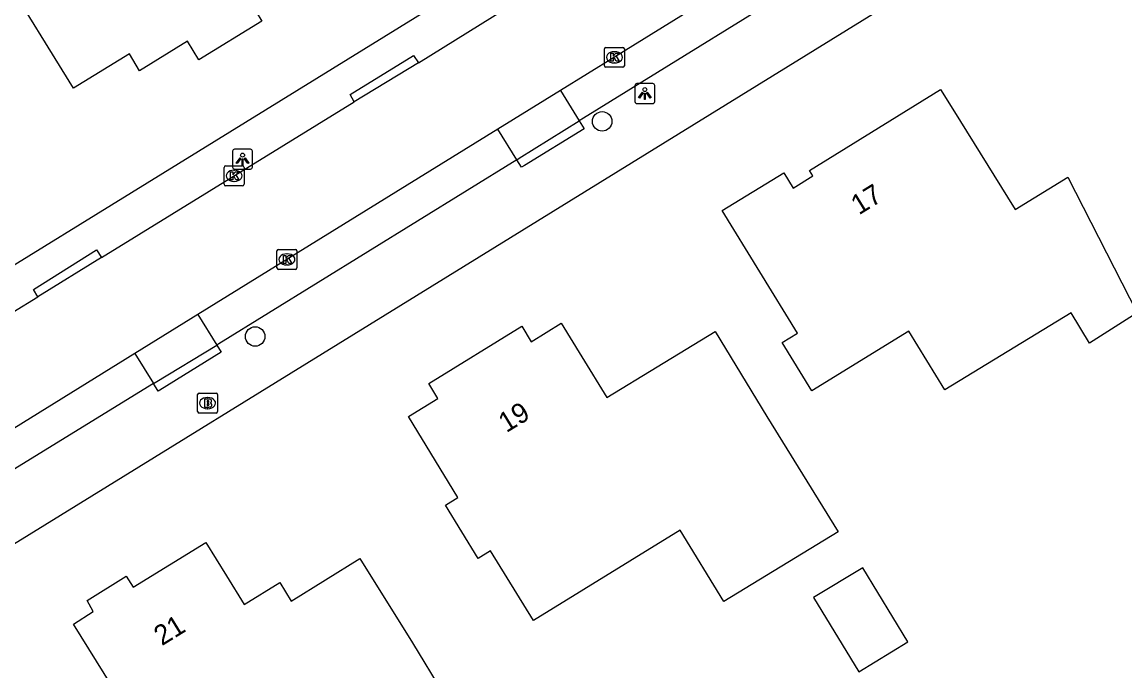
# Model space of a CAD drawing. Extents: x 158838 to 160074, y 386376 to 387776.
# Drawn here: x 159357.3 to 159412.7, y 386659.9 to 386692.4 of the extents above; entities that cross this region are included whole.
import ezdxf

# ---------------------------------------------------------------- set-up
doc = ezdxf.new("R2010")
doc.units = 0
for name, color, linetype in [('IMGEO_Boom', 7, 'Continuous'), ('IMGEO_Brandkraan', 7, 'Continuous'), ('IMGEO_Kolk', 7, 'Continuous'), ('IMGEO_Lichtpunt', 7, 'Continuous'), ('IMGEO_Pand', 7, 'Continuous'), ('IMGEO_Pand_nummerreeks', 7, 'Continuous'), ('IMGEO_Rijbaan_lokaal_open', 7, 'Continuous'), ('IMGEO_Voetpad_open', 7, 'Continuous')]:
    doc.layers.add(name, color=color, linetype=linetype)

msp = doc.modelspace()

# ---------------------------------------------------------------- linework, layer by layer
at = {"layer": 'IMGEO_Boom'}
for centre in [(159386.43, 386687.459), (159369.011, 386676.658)]:
    msp.add_circle(centre, 0.489, dxfattribs=at)
at = {"layer": 'IMGEO_Brandkraan'}
for p, q in [((159366.122, 386672.885), (159366.122, 386673.737)), ((159366.197, 386673.811), (159367.049, 386673.811)), ((159367.123, 386673.737), (159367.123, 386672.885)), ((159366.61, 386673.591), (159366.635, 386673.591)), ((159367.049, 386672.811), (159366.197, 386672.811)), ((159366.633, 386673.031), (159366.608, 386673.031))]:
    msp.add_line(p, q, dxfattribs=at)
for points in [[(159366.122, 386672.885), (159366.122, 386673.737)], [(159366.197, 386673.811), (159367.049, 386673.811)], [(159367.123, 386673.737), (159367.123, 386672.885)], [(159366.47, 386673.511), (159366.47, 386673.111), (159366.683, 386673.111)], [(159366.701, 386673.511), (159366.47, 386673.511)], [(159366.649, 386673.43), (159366.595, 386673.43), (159366.595, 386673.354)], [(159366.595, 386673.354), (159366.648, 386673.354)], [(159366.657, 386673.278), (159366.595, 386673.278), (159366.595, 386673.197)], [(159366.595, 386673.197), (159366.657, 386673.197)], [(159367.049, 386672.811), (159366.197, 386672.811)]]:
    msp.add_lwpolyline(points, dxfattribs=at)
for centre, radius, start, end in [((159366.199, 386673.735), 0.0765, 91.552, 178.448), ((159366.199, 386673.735), 0.0765, 91.552, 178.448), ((159367.047, 386673.735), 0.0765, 1.552, 88.448), ((159367.047, 386673.735), 0.0765, 1.552, 88.448), ((159366.65, 386673.392), 0.0379, 267.8285, 90.9355), ((159366.658, 386673.237), 0.0404, 269.8759, 90.5077), ((159366.705, 386673.366), 0.145, 59.4692, 91.5367), ((159366.73, 386673.413), 0.0922, 285.5137, 58.1501), ((159366.735, 386673.221), 0.105, 301.3115, 78.989), ((159366.199, 386672.887), 0.0765, 181.552, 268.448), ((159366.199, 386672.887), 0.0765, 181.552, 268.448), ((159366.689, 386673.362), 0.251, 268.6676, 293.5347), ((159367.047, 386672.887), 0.0765, 271.552, 358.448), ((159367.047, 386672.887), 0.0765, 271.552, 358.448)]:
    msp.add_arc(centre, radius, start, end, dxfattribs=at)
for centre, major_axis, ratio, start_param, end_param in [((159366.609, 386673.311), (-0.387, 0.002), 0.722429, 4.712389, 7.853982), ((159366.634, 386673.311), (-0.39, 0.002), 0.717154, 1.570796, 4.712389)]:
    msp.add_ellipse(centre, major_axis=major_axis, ratio=ratio, start_param=start_param, end_param=end_param, dxfattribs=at)
at = {"layer": 'IMGEO_Kolk'}
for p, q in [((159386.546, 386690.252), (159386.546, 386691.104)), ((159386.621, 386691.178), (159387.473, 386691.178)), ((159387.034, 386690.958), (159387.059, 386690.958)), ((159387.547, 386691.104), (159387.547, 386690.252)), ((159387.057, 386690.398), (159387.032, 386690.398)), ((159387.473, 386690.178), (159386.621, 386690.178)), ((159367.454, 386684.3), (159367.454, 386685.152)), ((159367.529, 386685.226), (159368.381, 386685.226)), ((159367.942, 386685.006), (159367.967, 386685.006)), ((159368.455, 386685.152), (159368.455, 386684.3)), ((159367.965, 386684.446), (159367.94, 386684.446)), ((159368.381, 386684.226), (159367.529, 386684.226)), ((159370.106, 386680.102), (159370.106, 386680.954)), ((159370.181, 386681.028), (159371.033, 386681.028)), ((159371.107, 386680.954), (159371.107, 386680.102)), ((159370.594, 386680.808), (159370.619, 386680.808)), ((159371.033, 386680.028), (159370.181, 386680.028)), ((159370.617, 386680.248), (159370.592, 386680.248))]:
    msp.add_line(p, q, dxfattribs=at)
for points in [[(159386.546, 386690.252), (159386.546, 386691.104)], [(159386.621, 386691.178), (159387.473, 386691.178)], [(159387.547, 386691.104), (159387.547, 386690.252)], [(159386.867, 386690.878), (159386.99, 386690.878), (159386.99, 386690.727), (159387.12, 386690.878), (159387.284, 386690.878), (159387.138, 386690.727), (159387.291, 386690.478), (159387.139, 386690.478), (159387.054, 386690.642), (159386.99, 386690.575), (159386.99, 386690.478), (159386.867, 386690.478), (159386.867, 386690.878)], [(159387.473, 386690.178), (159386.621, 386690.178)], [(159367.454, 386684.3), (159367.454, 386685.152)], [(159367.529, 386685.226), (159368.381, 386685.226)], [(159367.775, 386684.926), (159367.898, 386684.926), (159367.898, 386684.775), (159368.028, 386684.926), (159368.192, 386684.926), (159368.046, 386684.775), (159368.199, 386684.526), (159368.047, 386684.526), (159367.962, 386684.69), (159367.898, 386684.623), (159367.898, 386684.526), (159367.775, 386684.526), (159367.775, 386684.926)], [(159368.455, 386685.152), (159368.455, 386684.3)], [(159368.381, 386684.226), (159367.529, 386684.226)], [(159370.106, 386680.102), (159370.106, 386680.954)], [(159370.181, 386681.028), (159371.033, 386681.028)], [(159371.107, 386680.954), (159371.107, 386680.102)], [(159370.427, 386680.728), (159370.55, 386680.728), (159370.55, 386680.577), (159370.68, 386680.728), (159370.844, 386680.728), (159370.698, 386680.577), (159370.851, 386680.328), (159370.699, 386680.328), (159370.614, 386680.492), (159370.55, 386680.425), (159370.55, 386680.328), (159370.427, 386680.328), (159370.427, 386680.728)], [(159371.033, 386680.028), (159370.181, 386680.028)]]:
    msp.add_lwpolyline(points, dxfattribs=at)
for centre, start, end in [((159386.623, 386691.102), 91.552, 178.448), ((159386.623, 386691.102), 91.552, 178.448), ((159387.471, 386691.102), 1.552, 88.448), ((159387.471, 386691.102), 1.552, 88.448), ((159386.623, 386690.254), 181.552, 268.448), ((159386.623, 386690.254), 181.552, 268.448), ((159387.471, 386690.254), 271.552, 358.448), ((159387.471, 386690.254), 271.552, 358.448), ((159367.531, 386685.15), 91.552, 178.448), ((159367.531, 386685.15), 91.552, 178.448), ((159368.379, 386685.15), 1.552, 88.448), ((159368.379, 386685.15), 1.552, 88.448), ((159367.531, 386684.302), 181.552, 268.448), ((159367.531, 386684.302), 181.552, 268.448), ((159368.379, 386684.302), 271.552, 358.448), ((159368.379, 386684.302), 271.552, 358.448), ((159370.183, 386680.952), 91.552, 178.448), ((159370.183, 386680.952), 91.552, 178.448), ((159371.031, 386680.952), 1.552, 88.448), ((159371.031, 386680.952), 1.552, 88.448), ((159370.183, 386680.104), 181.552, 268.448), ((159370.183, 386680.104), 181.552, 268.448), ((159371.031, 386680.104), 271.552, 358.448), ((159371.031, 386680.104), 271.552, 358.448)]:
    msp.add_arc(centre, 0.0765, start, end, dxfattribs=at)
for centre, major_axis, ratio, start_param, end_param in [((159387.033, 386690.678), (-0.387, 0.002), 0.722429, 4.712389, 7.853982), ((159387.058, 386690.678), (-0.39, 0.002), 0.717154, 1.570796, 4.712389), ((159367.941, 386684.726), (-0.387, 0.002), 0.722429, 4.712389, 7.853982), ((159367.966, 386684.726), (-0.39, 0.002), 0.717154, 1.570796, 4.712389), ((159370.593, 386680.528), (-0.387, 0.002), 0.722429, 4.712389, 7.853982), ((159370.618, 386680.528), (-0.39, 0.002), 0.717154, 1.570796, 4.712389)]:
    msp.add_ellipse(centre, major_axis=major_axis, ratio=ratio, start_param=start_param, end_param=end_param, dxfattribs=at)
at = {"layer": 'IMGEO_Lichtpunt'}
for p, q in [((159388.075, 386689.26), (159388.075, 386688.453)), ((159388.075, 386689.26), (159388.075, 386688.453)), ((159388.977, 386689.355), (159388.169, 386689.355)), ((159388.977, 386689.355), (159388.169, 386689.355)), ((159389.071, 386688.453), (159389.071, 386689.26)), ((159389.071, 386688.453), (159389.071, 386689.26)), ((159388.169, 386688.359), (159388.977, 386688.359)), ((159388.169, 386688.359), (159388.977, 386688.359)), ((159367.877, 386685.966), (159367.877, 386685.159)), ((159367.877, 386685.966), (159367.877, 386685.159)), ((159368.779, 386686.061), (159367.971, 386686.061)), ((159368.779, 386686.061), (159367.971, 386686.061)), ((159368.873, 386685.159), (159368.873, 386685.966)), ((159368.873, 386685.159), (159368.873, 386685.966)), ((159367.971, 386685.065), (159368.779, 386685.065)), ((159367.971, 386685.065), (159368.779, 386685.065))]:
    msp.add_line(p, q, dxfattribs=at)
for points in [[(159388.449, 386688.924), (159388.488, 386688.896), (159388.3, 386688.634), (159388.262, 386688.661), (159388.449, 386688.924)], [(159388.551, 386688.876), (159388.598, 386688.876), (159388.598, 386688.554), (159388.551, 386688.554), (159388.551, 386688.876)], [(159388.661, 386688.896), (159388.699, 386688.923), (159388.886, 386688.661), (159388.847, 386688.633), (159388.661, 386688.896)], [(159368.251, 386685.63), (159368.29, 386685.602), (159368.102, 386685.34), (159368.064, 386685.367), (159368.251, 386685.63)], [(159368.353, 386685.582), (159368.4, 386685.582), (159368.4, 386685.26), (159368.353, 386685.26), (159368.353, 386685.582)], [(159368.463, 386685.602), (159368.501, 386685.629), (159368.688, 386685.367), (159368.649, 386685.339), (159368.463, 386685.602)]]:
    msp.add_lwpolyline(points, dxfattribs=at)
for centre in [(159388.574, 386689.058), (159368.376, 386685.764)]:
    msp.add_circle(centre, 0.0994, dxfattribs=at)
for centre, start, end in [((159388.169, 386689.26), 90, 180), ((159388.169, 386689.26), 90, 180), ((159388.977, 386689.26), 0, 90), ((159388.977, 386689.26), 0, 90), ((159388.169, 386688.453), 180, 270), ((159388.169, 386688.453), 180, 270), ((159388.977, 386688.453), 270, 0), ((159388.977, 386688.453), 270, 360), ((159367.971, 386685.966), 90, 180), ((159367.971, 386685.966), 90, 180), ((159368.779, 386685.966), 0, 90), ((159368.779, 386685.966), 0, 90), ((159367.971, 386685.159), 180, 270), ((159367.971, 386685.159), 180, 270), ((159368.779, 386685.159), 270, 0), ((159368.779, 386685.159), 270, 360)]:
    msp.add_arc(centre, 0.0946, start, end, dxfattribs=at)
at = {"layer": 'IMGEO_Pand'}
for points in [[(159369.697, 386702.584), (159366.882, 386700.861), (159368.007, 386699.027), (159370.713, 386694.618), (159368.78, 386693.423), (159369.354, 386692.485), (159366.187, 386690.548), (159365.621, 386691.488), (159363.212, 386690.001), (159362.696, 386690.853), (159359.89, 386689.128), (159356.297, 386694.972), (159359.591, 386696.984), (159359.075, 386697.829), (159362.01, 386699.622), (159359.19, 386704.238), (159366.101, 386708.461), (159369.697, 386702.584)], [(159413.298, 386677.839), (159410.904, 386676.326), (159409.979, 386677.842), (159403.636, 386673.971), (159401.829, 386676.919), (159396.959, 386673.934), (159395.467, 386676.353), (159396.231, 386676.819), (159392.458, 386682.98), (159395.547, 386684.878), (159396.019, 386684.112), (159397.011, 386684.725), (159396.843, 386684.992), (159403.426, 386689.056), (159404.035, 386688.073), (159407.162, 386683.03), (159409.803, 386684.65), (159413.298, 386677.839)], [(159394.704, 386672.64), (159398.286, 386666.841), (159392.545, 386663.346), (159390.344, 386666.923), (159382.985, 386662.394), (159380.828, 386665.886), (159380.214, 386665.509), (159378.571, 386668.185), (159379.189, 386668.565), (159376.701, 386672.631), (159378.188, 386673.542), (159377.728, 386674.304), (159382.396, 386677.172), (159382.873, 386676.396), (159384.368, 386677.33), (159385.409, 386675.637), (159386.667, 386673.592), (159389.187, 386675.13), (159392.099, 386676.908), (159394.704, 386672.64)], [(159376.911, 386661.27), (159378.44, 386658.766), (159373.204, 386655.525), (159371.628, 386658.071), (159363.923, 386653.301), (159360.694, 386658.406), (159361.818, 386659.117), (159359.894, 386662.215), (159360.878, 386662.842), (159360.573, 386663.403), (159362.537, 386664.626), (159362.878, 386664.069), (159366.526, 386666.314), (159367.564, 386664.639), (159368.463, 386663.189), (159370.25, 386664.295), (159370.813, 386663.357), (159374.263, 386665.511), (159376.911, 386661.27)], [(159397.045, 386663.543), (159399.311, 386659.821), (159401.777, 386661.322), (159399.511, 386665.044), (159397.045, 386663.543)]]:
    msp.add_lwpolyline(points, dxfattribs=at)
at = {"layer": 'IMGEO_Rijbaan_lokaal_open'}
for points in [[(159377.211, 386690.406), (159384.513, 386694.951), (159390.447, 386698.628)], [(159397.617, 386697.231), (159387.046, 386690.679), (159384.338, 386689.007)], [(159377.211, 386690.406), (159373.987, 386688.446)], [(159384.338, 386689.007), (159381.202, 386687.07)], [(159361.298, 386680.617), (159373.987, 386688.446)], [(159381.202, 386687.07), (159370.606, 386680.528), (159366.137, 386677.763)], [(159361.298, 386680.617), (159358.099, 386678.643)], [(159320.197, 386655.316), (159323.299, 386657.203), (159338.172, 386666.37), (159353.058, 386675.561), (159358.099, 386678.643)], [(159366.137, 386677.763), (159362.972, 386675.805)], [(159362.972, 386675.805), (159355.697, 386671.304), (159350.18, 386667.915)]]:
    msp.add_lwpolyline(points, dxfattribs=at)
at = {"layer": 'IMGEO_Voetpad_open'}
for points in [[(159432.071, 386726.541), (159398.233, 386705.745), (159320.416, 386657.723), (159320.063, 386657.598), (159317.182, 386657.619), (159316.858, 386657.646)], [(159329.763, 386649.508), (159404.197, 386695.456), (159405.088, 386695.997), (159408.523, 386697.788), (159412.19, 386699.306), (159415.977, 386700.489)], [(159398.563, 386695.701), (159385.49, 386687.613), (159385.28, 386687.482)], [(159373.987, 386688.446), (159373.785, 386688.813), (159376.963, 386690.765), (159377.211, 386690.406)], [(159384.338, 386689.007), (159385.28, 386687.482)], [(159382.15, 386685.536), (159381.202, 386687.07)], [(159385.28, 386687.482), (159385.52, 386687.093), (159382.53, 386685.243), (159382.386, 386685.154), (159382.15, 386685.536)], [(159382.15, 386685.536), (159382.264, 386685.606), (159385.28, 386687.482)], [(159382.15, 386685.536), (159367.192, 386676.292), (159367.087, 386676.228)], [(159358.099, 386678.643), (159357.879, 386679.014), (159361.048, 386681.001), (159361.298, 386680.617)], [(159366.137, 386677.763), (159367.087, 386676.228)], [(159367.087, 386676.228), (159367.308, 386675.872), (159364.22, 386673.962), (159364.142, 386673.913), (159363.903, 386674.299)], [(159363.903, 386674.299), (159363.984, 386674.349), (159367.087, 386676.228)], [(159362.972, 386675.805), (159363.903, 386674.299)], [(159363.903, 386674.299), (159351.19, 386666.483), (159351.1, 386666.425)]]:
    msp.add_lwpolyline(points, dxfattribs=at)

# ---------------------------------------------------------------- texts
at = {"layer": 'IMGEO_Pand_nummerreeks'}
for s, rotation, p in [('17', 31.689, (159399.321, 386682.736)), ('19', 31.5036, (159381.621, 386671.799)), ('21', 31.7187, (159364.328, 386661.099))]:
    msp.add_text(s, height=1, rotation=rotation, dxfattribs=at).set_placement(p)

doc.saveas('drawing.dxf')
